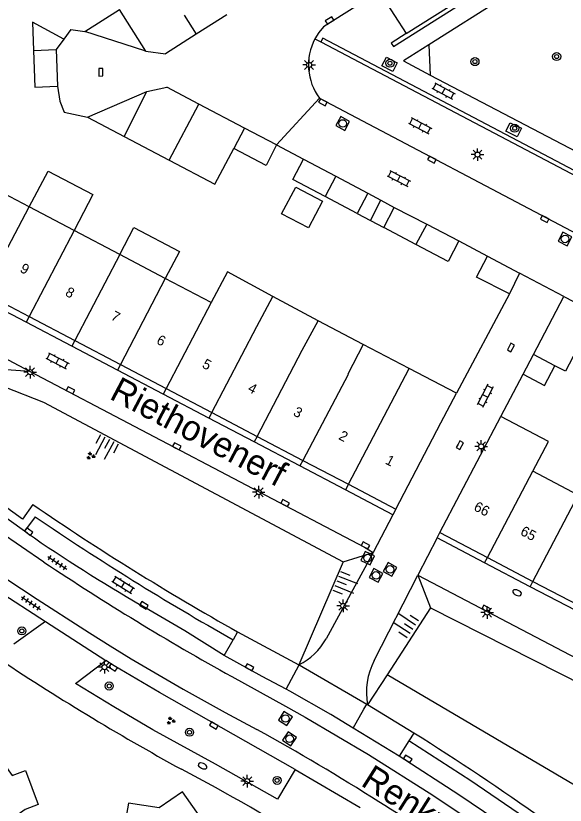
# Model space of a CAD drawing. Extents: x 124000 to 128010, y 398999 to 403000.
# Drawn here: x 126934 to 126988.4, y 399818 to 399896.1 of the extents above; entities that cross this region are included whole.
import ezdxf

# ---------------------------------------------------------------- set-up
doc = ezdxf.new("R2010")
doc.units = 0
for name, color, linetype in [('gg-afsc-erfafscheiding', 7, 'Continuous'), ('gg-afsc-muur', 7, 'Continuous'), ('gg-anno-huisnummerreeks BGT', 7, 'Continuous'), ('gg-anno-openbare ruimte label', 7, 'Continuous'), ('gg-bbg-bijgebouw', 7, 'Continuous'), ('gg-bbg-gedigitaliseerde bebouwing', 7, 'Continuous'), ('gg-bbg-gedigitaliseerde bijgebouw', 7, 'Continuous'), ('gg-bbg-hoofdgebouw', 7, 'Continuous'), ('gg-bbg-luifel en loopbrug', 7, 'Continuous'), ('gg-bbg-onder overbouw', 7, 'Continuous'), ('gg-bbg-pand overbouw', 7, 'Continuous'), ('gg-bbg-tussenscheiding', 7, 'Continuous'), ('gg-bbg-tussenscheiding niveau 01', 7, 'Continuous'), ('gg-knt-BGT kruinlijn', 7, 'Continuous'), ('gg-knt-bovenkant onderkant talud', 7, 'Continuous'), ('gg-knt-verharding', 7, 'Continuous'), ('gg-knt-verharding nz', 7, 'Continuous'), ('gt-grn-groengrens', 7, 'Continuous'), ('gt-grn-weggrens', 7, 'Continuous'), ('gt-symb-boom', 7, 'Continuous'), ('gt-symb-brandkraan', 7, 'Continuous'), ('gt-symb-groenvak', 7, 'Continuous'), ('gt-symb-klinker verharding', 7, 'Continuous'), ('gt-symb-kolk', 7, 'Continuous'), ('gt-symb-lichtmast', 7, 'Continuous'), ('gt-symb-rioolschacht', 7, 'Continuous'), ('gt-symb-talud symbool', 7, 'Continuous'), ('gt-symb-tegel verharding', 7, 'Continuous')]:
    doc.layers.add(name, color=color, linetype=linetype)

# ---------------------------------------------------------------- blocks, each defined once
blk = doc.blocks.new('gt0-BR')
at = {"layer": 'gt-symb-brandkraan'}
for centre, radius, start, end in [((-0.244, 0), 0.206, 107.56694, 252.43307), ((0.599, -2.664), 3, 106.89205, 107.56694), ((0, -0.691), 0.938, 73.10799, 106.89205), ((-0.599, -2.664), 3, 72.43309, 73.10799), ((0.244, 0), 0.206, 287.56695, 72.43309), ((0.599, 2.664), 3, 252.43307, 253.10797), ((0, 0.691), 0.938, 253.10797, 286.89206), ((-0.599, 2.664), 3, 286.89206, 287.56695)]:
    blk.add_arc(centre, radius, start, end, dxfattribs=at)
blk = doc.blocks.new('gt0-KOLK')
at = {"layer": 'gt-symb-kolk'}
blk.add_lwpolyline([(0, 0), (0.375, 0), (0.375, 0.4), (-0.375, 0.4), (-0.375, 0), (0, 0)], dxfattribs=at)
blk = doc.blocks.new('gt0-KL1')
at = {"layer": 'gt-symb-klinker verharding'}
for p, q in [((-1.15, 0.3), (1.15, 0.3)), ((-1, -0.3), (-1, 0.3)), ((-0.5, 0.3), (-0.5, 0.45)), ((0, -0.3), (0, 0.3)), ((0.5, 0.3), (0.5, 0.45)), ((1, -0.3), (1, 0.3)), ((-1.15, -0.3), (1.15, -0.3)), ((-0.5, -0.45), (-0.5, -0.3)), ((0.5, -0.45), (0.5, -0.3))]:
    blk.add_line(p, q, dxfattribs=at)
blk = doc.blocks.new('gt0-BOOM')
at = {"layer": 'gt-symb-boom'}
for radius in [0.4, 0.2]:
    blk.add_circle((0, 0), radius, dxfattribs=at)
blk = doc.blocks.new('gt0-RS')
at = {"layer": 'gt-symb-rioolschacht'}
blk.add_lwpolyline([(-0.5, -0.5), (0.5, -0.5), (0.5, 0.5), (-0.5, 0.5)], close=True, dxfattribs=at)
blk.add_circle((0, 0), 0.375, dxfattribs=at)
blk = doc.blocks.new('gt0-LMAST')
at = {"layer": 'gt-symb-lichtmast'}
for p, q in [((-0.182, 0.173), (-0.447, 0.438)), ((-0.005, 0.246), (-0.005, 0.621)), ((0.172, 0.173), (0.437, 0.438)), ((-0.255, -0.004), (-0.63, -0.004)), ((-0.182, -0.181), (-0.447, -0.446)), ((-0.005, -0.254), (-0.005, -0.629)), ((0.437, -0.446), (0.172, -0.181)), ((0.245, -0.004), (0.62, -0.004))]:
    blk.add_line(p, q, dxfattribs=at)
blk.add_circle((-0.005, -0.004), 0.25, dxfattribs=at)
blk = doc.blocks.new('gt0-TALUD_1')
at = {"layer": 'gt-symb-talud symbool'}
for p, q in [((-1, -1), (-1, 0)), ((-0.5, -2), (-0.5, 0)), ((0, -1), (0, 0)), ((0.5, -2), (0.5, 0)), ((1, -1), (1, 0))]:
    blk.add_line(p, q, dxfattribs=at)
blk = doc.blocks.new('gt0-TEG1')
at = {"layer": 'gt-symb-tegel verharding'}
for p, q in [((-1.125, 0), (1.125, 0)), ((-0.9, -0.25), (-0.9, 0.25)), ((-0.45, -0.25), (-0.45, 0.25)), ((0, -0.25), (0, 0.25)), ((0.45, -0.25), (0.45, 0.25)), ((0.9, -0.25), (0.9, 0.25))]:
    blk.add_line(p, q, dxfattribs=at)
blk = doc.blocks.new('gt0-GRVAK')
at = {"layer": 'gt-symb-groenvak'}
for p, q in [((-0.11, 0.189), (-0.228, 0.24)), ((-0.182, 0.153), (0.088, 0.153)), ((-0.091, 0.211), (-0.156, 0.322)), ((-0.047, 0.214), (-0.047, 0.393)), ((-0.004, 0.211), (0.061, 0.322)), ((0.015, 0.189), (0.133, 0.24)), ((0.262, -0.052), (0.197, 0.059)), ((0.305, -0.049), (0.305, 0.13)), ((0.349, -0.052), (0.414, 0.059)), ((-0.245, -0.228), (-0.363, -0.177)), ((-0.318, -0.264), (-0.047, -0.264)), ((-0.226, -0.206), (-0.291, -0.095)), ((-0.183, -0.203), (-0.183, -0.024)), ((-0.139, -0.206), (-0.074, -0.095)), ((-0.12, -0.228), (-0.002, -0.177)), ((0.243, -0.074), (0.125, -0.023)), ((0.17, -0.11), (0.441, -0.11)), ((0.368, -0.074), (0.486, -0.023))]:
    blk.add_line(p, q, dxfattribs=at)

msp = doc.modelspace()

# ---------------------------------------------------------------- linework, layer by layer
at = {"layer": 'gg-afsc-erfafscheiding'}
for p, q in [((126939.498, 399894.753), (126938.798, 399893.803)), ((126939.498, 399894.753), (126940.878, 399894.561)), ((126959.851, 399883.314), (126962.525, 399881.895)), ((126977.903, 399873.83), (126980.747, 399872.306)), ((126982.91, 399868.596), (126977.682, 399858.758))]:
    msp.add_line(p, q, dxfattribs=at)
msp.add_lwpolyline([(126938.169, 399889.148), (126938.389, 399887.65), (126938.832, 399886.559), (126941.146, 399886.06)], dxfattribs=at)
at = {"layer": 'gg-afsc-muur'}
for p, q in [((126972.689, 399894.347), (127000, 399911.6)), ((126964.247, 399893.516), (127000, 399874.719)), ((126982.071, 399856.446), (126984.266, 399860.625))]:
    msp.add_line(p, q, dxfattribs=at)
for points in [[(126972.689, 399894.347), (126971.211, 399893.4), (126971.432, 399893.071), (127000, 399911.125)], [(127000, 399875.181), (126964.438, 399893.878), (126964.247, 399893.516)]]:
    msp.add_lwpolyline(points, dxfattribs=at)
at = {"layer": 'gg-bbg-bijgebouw'}
for p, q in [((126954.923, 399896.196), (126951.904, 399894.279)), ((126946.828, 399892.625), (126940.878, 399894.561)), ((126938.798, 399893.803), (126938.029, 399892.761)), ((126951.904, 399894.279), (126948.863, 399892.349)), ((126938.029, 399892.761), (126938.169, 399889.148)), ((126946.828, 399892.625), (126946.904, 399892.615)), ((126946.904, 399892.615), (126948.863, 399892.349)), ((126947.017, 399888.605), (126948.995, 399889.024)), ((126952.144, 399887.368), (126948.995, 399889.024)), ((126941.146, 399886.06), (126947.017, 399888.605)), ((126956.688, 399884.978), (126952.144, 399887.368)), ((126959.851, 399883.314), (126956.688, 399884.978)), ((126962.525, 399881.895), (126965.715, 399880.215)), ((126965.715, 399880.215), (126968.882, 399878.548)), ((126971.51, 399877.143), (126974.726, 399875.477)), ((126974.726, 399875.477), (126977.903, 399873.83)), ((126980.747, 399872.306), (126983.924, 399870.611)), ((126983.924, 399870.611), (126982.91, 399868.596)), ((126985.292, 399862.578), (126988.296, 399868.322)), ((126988.296, 399868.322), (126991.483, 399866.653)), ((126987.41, 399861.471), (126985.292, 399862.578))]:
    msp.add_line(p, q, dxfattribs=at)
for points in [[(126982.91, 399868.596), (126979.644, 399870.24), (126980.747, 399872.306)], [(126991.483, 399866.653), (126988.476, 399860.913), (126987.41, 399861.471)]]:
    msp.add_lwpolyline(points, dxfattribs=at)
at = {"layer": 'gg-bbg-gedigitaliseerde bebouwing'}
for p, q in [((126935.37, 399877.18), (126930.6, 399879.685)), ((126939.804, 399874.852), (126935.37, 399877.18)), ((126944.328, 399872.477), (126939.804, 399874.852)), ((126948.841, 399870.108), (126944.328, 399872.477)), ((126953.365, 399867.732), (126948.841, 399870.108)), ((126963.968, 399865.905), (126959.492, 399868.326)), ((126968.429, 399863.577), (126963.968, 399865.905)), ((126972.983, 399861.205), (126968.429, 399863.577)), ((126977.682, 399858.758), (126972.983, 399861.205)), ((126989.727, 399848.658), (126985.243, 399851.02))]:
    msp.add_line(p, q, dxfattribs=at)
for points in [[(126959.492, 399868.326), (126955, 399870.755), (126953.365, 399867.732)], [(126985.243, 399851.02), (126986.79, 399853.956), (126982.071, 399856.446)]]:
    msp.add_lwpolyline(points, dxfattribs=at)
at = {"layer": 'gg-bbg-gedigitaliseerde bijgebouw'}
for p, q in [((126940.878, 399894.561), (126944.31, 399896.725)), ((126941.146, 399886.06), (126944.765, 399884.162)), ((126944.765, 399884.162), (126949.232, 399881.817)), ((126967.843, 399876.543), (126964.659, 399878.222)), ((126968.882, 399878.548), (126967.843, 399876.543)), ((126970.478, 399875.153), (126971.51, 399877.143)), ((126973.66, 399873.475), (126970.478, 399875.153))]:
    msp.add_line(p, q, dxfattribs=at)
for points in [[(126938.798, 399893.803), (126935.688, 399895.471), (126935.784, 399892.665)], [(126935.784, 399892.665), (126935.908, 399889.048), (126938.169, 399889.148)], [(126949.232, 399881.817), (126953.744, 399879.448), (126955.632, 399882.981)], [(126959.851, 399883.314), (126958.823, 399881.298), (126955.632, 399882.981)], [(126964.659, 399878.222), (126961.476, 399879.9), (126962.525, 399881.895)], [(126977.903, 399873.83), (126976.844, 399871.796), (126973.66, 399873.475)]]:
    msp.add_lwpolyline(points, dxfattribs=at)
at = {"layer": 'gg-bbg-hoofdgebouw'}
for p, q in [((126976.123, 399855.814), (126977.682, 399858.758)), ((126976.033, 399844.968), (126982.071, 399856.446)), ((126971.674, 399847.261), (126976.123, 399855.814))]:
    msp.add_line(p, q, dxfattribs=at)
for points in [[(126927.974, 399821.247), (126931.638, 399823.743), (126933.665, 399820.903), (126935, 399821.396), (126936.252, 399818.022), (126934.969, 399817.532), (126927.277, 399812.083), (126926.391, 399810.997), (126923.606, 399813.312), (126924.771, 399814.179), (126922.62, 399817.072), (126921.671, 399816.366), (126919.614, 399819.248)], [(126952.997, 399815.835), (126950.544, 399819.287), (126948.237, 399817.715), (126945.205, 399818.169), (126944.651, 399815.148), (126942.388, 399813.498), (126944.567, 399810.48), (126942.499, 399808.97)]]:
    msp.add_lwpolyline(points, dxfattribs=at)
at = {"layer": 'gg-bbg-luifel en loopbrug'}
for p, q in [((126968.882, 399878.548), (126970.196, 399877.846)), ((126969.161, 399875.848), (126970.196, 399877.846)), ((126970.196, 399877.846), (126971.51, 399877.143)), ((126967.843, 399876.543), (126969.161, 399875.848)), ((126969.161, 399875.848), (126970.478, 399875.153)), ((126984.266, 399860.625), (126985.292, 399862.578))]:
    msp.add_line(p, q, dxfattribs=at)
for points in [[(126935.37, 399877.18), (126937.238, 399880.738), (126941.672, 399878.41), (126939.804, 399874.852)], [(126961.758, 399879.154), (126964.412, 399877.754), (126963.013, 399875.101), (126960.359, 399876.5), (126961.758, 399879.154)], [(126944.328, 399872.477), (126945.722, 399875.133), (126950.235, 399872.764), (126948.841, 399870.108)], [(126984.266, 399860.625), (126986.398, 399859.52), (126987.41, 399861.471)]]:
    msp.add_lwpolyline(points, dxfattribs=at)
at = {"layer": 'gg-bbg-onder overbouw'}
for p, q in [((126930.864, 399868.681), (126935.358, 399866.323)), ((126935.358, 399866.323), (126939.879, 399863.95)), ((126939.879, 399863.95), (126944.39, 399861.582)), ((126944.39, 399861.582), (126948.911, 399859.209)), ((126948.911, 399859.209), (126953.432, 399856.836)), ((126953.432, 399856.836), (126957.934, 399854.473)), ((126957.934, 399854.473), (126962.456, 399852.099)), ((126962.456, 399852.099), (126966.968, 399849.731)), ((126966.968, 399849.731), (126971.674, 399847.261)), ((126976.033, 399844.968), (126980.738, 399842.494)), ((126980.738, 399842.494), (126985.251, 399840.12)), ((126985.251, 399840.12), (126989.757, 399837.751))]:
    msp.add_line(p, q, dxfattribs=at)
at = {"layer": 'gg-bbg-pand overbouw'}
for p, q in [((126935.072, 399865.773), (126930.574, 399868.134)), ((126939.593, 399863.4), (126935.072, 399865.773)), ((126944.104, 399861.032), (126939.593, 399863.4)), ((126948.624, 399858.659), (126944.104, 399861.032)), ((126953.145, 399856.286), (126948.624, 399858.659)), ((126957.647, 399853.923), (126953.145, 399856.286)), ((126962.167, 399851.55), (126957.647, 399853.923)), ((126966.68, 399849.181), (126962.167, 399851.55)), ((126971.367, 399846.721), (126966.68, 399849.181)), ((126971.674, 399847.261), (126971.367, 399846.721)), ((126975.768, 399844.433), (126976.033, 399844.968)), ((126980.46, 399841.967), (126975.768, 399844.433)), ((126984.975, 399839.594), (126980.46, 399841.967)), ((126989.481, 399837.225), (126984.975, 399839.594))]:
    msp.add_line(p, q, dxfattribs=at)
at = {"layer": 'gg-bbg-tussenscheiding'}
for p, q in [((126946.904, 399892.615), (126944.31, 399896.725)), ((126950.705, 399896.18), (126951.904, 399894.279)), ((126935.784, 399892.665), (126938.029, 399892.761)), ((126944.765, 399884.162), (126947.017, 399888.605)), ((126949.232, 399881.817), (126952.144, 399887.368)), ((126956.688, 399884.978), (126955.632, 399882.981)), ((126965.715, 399880.215), (126964.659, 399878.222)), ((126930.864, 399868.681), (126935.37, 399877.18)), ((126939.804, 399874.852), (126935.358, 399866.323)), ((126974.726, 399875.477), (126973.66, 399873.475)), ((126944.328, 399872.477), (126939.879, 399863.95)), ((126948.841, 399870.108), (126944.39, 399861.582)), ((126953.365, 399867.732), (126948.911, 399859.209)), ((126966.968, 399849.731), (126972.983, 399861.205)), ((126980.738, 399842.494), (126985.243, 399851.02)), ((126985.251, 399840.12), (126989.727, 399848.658))]:
    msp.add_line(p, q, dxfattribs=at)
for points in [[(126953.432, 399856.836), (126957.887, 399865.358), (126959.492, 399868.326)], [(126957.934, 399854.473), (126962.393, 399862.993), (126963.968, 399865.905)], [(126968.429, 399863.577), (126966.899, 399860.632), (126966.934, 399860.613), (126962.456, 399852.099)]]:
    msp.add_lwpolyline(points, dxfattribs=at)
at = {"layer": 'gg-bbg-tussenscheiding niveau 01'}
for p, q in [((126935.358, 399866.323), (126935.072, 399865.773)), ((126939.879, 399863.95), (126939.593, 399863.4)), ((126944.39, 399861.582), (126944.104, 399861.032)), ((126948.911, 399859.209), (126948.624, 399858.659)), ((126953.432, 399856.836), (126953.145, 399856.286)), ((126957.934, 399854.473), (126957.647, 399853.923)), ((126962.456, 399852.099), (126962.167, 399851.55)), ((126966.968, 399849.731), (126966.68, 399849.181)), ((126980.46, 399841.967), (126980.738, 399842.494)), ((126984.975, 399839.594), (126985.251, 399840.12))]:
    msp.add_line(p, q, dxfattribs=at)
at = {"layer": 'gg-knt-BGT kruinlijn'}
for p, q in [((126966.451, 399842.057), (126969.437, 399842.98)), ((126966.451, 399842.057), (126962.052, 399831.872)), ((126973.861, 399840.727), (126975.113, 399837.507)), ((126975.113, 399837.507), (126970.794, 399830.872))]:
    msp.add_line(p, q, dxfattribs=at)
for points in [[(126932.925, 399859.373), (126936.771, 399857.852), (126966.451, 399842.057)], [(126975.113, 399837.507), (127010.747, 399819.462), (127015.484, 399817.697)]]:
    msp.add_lwpolyline(points, dxfattribs=at)
at = {"layer": 'gg-knt-bovenkant onderkant talud'}
for p, q in [((126930.012, 399861.337), (126935.391, 399860.93)), ((126970.794, 399830.872), (126968.865, 399827.908))]:
    msp.add_line(p, q, dxfattribs=at)
at = {"layer": 'gg-knt-verharding'}
for p, q in [((127000, 399909.075), (126974.948, 399893.236)), ((126974.948, 399893.236), (126975.069, 399890.239)), ((126975.069, 399890.239), (127000, 399877.159)), ((126927.051, 399865.307), (126935.391, 399860.93)), ((126935.956, 399846.522), (126934.899, 399845.101)), ((126969.437, 399842.98), (126964.758, 399834.445)), ((126969.523, 399832.28), (126973.861, 399840.727)), ((126973.861, 399840.727), (127023.105, 399814.858)), ((126936.966, 399836.137), (126933.83, 399833.897)), ((126936.966, 399836.137), (126942.947, 399832.282)), ((126955.995, 399835.118), (126962.052, 399831.872)), ((126954.674, 399832.767), (126955.565, 399834.338)), ((126958.425, 399830.707), (126954.674, 399832.767)), ((126939.929, 399830.022), (126942.947, 399832.282)), ((126960.806, 399829.434), (126958.425, 399830.707)), ((126973.445, 399825.109), (126968.865, 399827.908)), ((126971.998, 399822.833), (126967.449, 399825.59)), ((126972.97, 399824.345), (126971.998, 399822.833)), ((126961.708, 399821.484), (126959.948, 399818.565)), ((126961.708, 399821.484), (126968.12, 399817.737))]:
    msp.add_line(p, q, dxfattribs=at)
for points in [[(126974.948, 399893.236), (126972.412, 399891.633), (126975.069, 399890.239)], [(126970.284, 399891.162), (126970.73, 399892.005), (126971.815, 399891.433), (126971.369, 399890.59), (126970.284, 399891.162)], [(126982.576, 399884.677), (126982.977, 399885.519), (126984.116, 399884.978), (126983.684, 399884.122), (126982.576, 399884.677)], [(126935.391, 399860.93), (126968.571, 399843.503), (126969.437, 399842.98)], [(126935.719, 399847.731), (126934.687, 399846.291), (126930.619, 399849.224), (126926.598, 399852.221), (126927.71, 399853.665)], [(126934.899, 399845.101), (126930.07, 399848.524), (126925.323, 399852.061)], [(126936.82, 399842.029), (126932.361, 399845.057), (126927.07, 399848.92)], [(126928.429, 399841.978), (126931.336, 399839.804), (126932.139, 399839.249), (126936.966, 399836.137)], [(126935.701, 399838.641), (126941.323, 399835.021), (126943.385, 399833.727), (126945.467, 399832.462), (126950.614, 399829.462), (126954.765, 399827.147), (126957.918, 399825.461)], [(126961.708, 399821.484), (126948.266, 399829.111), (126943.774, 399831.757), (126942.947, 399832.282)], [(126955.411, 399830.691), (126960.745, 399827.78), (126962.684, 399826.678), (126968.952, 399822.994), (126975.337, 399818.955), (126979.538, 399816.139)], [(126959.948, 399818.565), (126953.794, 399822.033), (126947.599, 399825.427), (126943.751, 399827.702), (126939.929, 399830.022)], [(126967.449, 399825.59), (126965.226, 399826.937), (126961.157, 399829.247), (126960.806, 399829.434)], [(126984.06, 399814.774), (126985.122, 399816.257), (126979.089, 399820.366), (126972.97, 399824.345)]]:
    msp.add_lwpolyline(points, dxfattribs=at)
for centre, radius, start, end in [((127044.232, 400004.769), 198.437, 230.72774, 236.84344), ((127089.758, 400072.752), 272.695, 235.60628, 240.62508), ((127087.902, 400069.193), 269.574, 235.69124, 240.59948), ((127089.949, 400072.205), 276.459, 236.36538, 240.87951), ((126959.528, 399837.236), 5.928, 295.1996, 331.91398), ((127075.734, 400049.1), 259.794, 236.39343, 241.16579), ((126975.504, 399829.144), 6.753, 152.33232, 190.54976), ((126846.775, 399624.166), 229.94, 57.59592, 61.0952), ((126835.688, 399604.92), 259.731, 54.54673, 57.96863), ((126848.461, 399627.391), 219.28, 58.21735, 62.28558), ((126864.621, 399649.174), 199.269, 51.80076, 58.07488)]:
    msp.add_arc(centre, radius, start, end, dxfattribs=at)
at = {"layer": 'gg-knt-verharding nz'}
for p, q in [((126970.008, 399898.499), (126972.689, 399894.347)), ((126964.113, 399887.94), (127000, 399869.052)), ((126935.185, 399844.883), (126934.899, 399845.101)), ((126955.995, 399835.118), (126955.565, 399834.338)), ((126960.806, 399829.434), (126962.088, 399831.851)), ((126962.088, 399831.851), (126962.052, 399831.872)), ((126962.088, 399831.851), (126968.788, 399827.955)), ((126968.788, 399827.955), (126968.865, 399827.908)), ((126973.445, 399825.109), (126972.97, 399824.345))]:
    msp.add_line(p, q, dxfattribs=at)
for points in [[(126970.008, 399898.499), (126964.503, 399895.02), (126964.04, 399894.452), (126963.657, 399893.827)], [(126954.674, 399832.767), (126950.781, 399835.213), (126946.406, 399837.771)], [(126967.449, 399825.59), (126968.494, 399827.473), (126968.788, 399827.955)], [(126984.06, 399814.774), (126982.791, 399815.693), (126977.892, 399819.005), (126971.998, 399822.833)]]:
    msp.add_lwpolyline(points, dxfattribs=at)
for centre, radius, start, end in [((126968.557, 399891.245), 5.538, 152.2157, 216.64274), ((127036.855, 399992.885), 179.558, 235.51294, 239.75306)]:
    msp.add_arc(centre, radius, start, end, dxfattribs=at)
at = {"layer": 'gt-grn-groengrens'}
msp.add_lwpolyline([(127015.484, 399817.697), (127012.017, 399806.611), (126970.794, 399830.872)], dxfattribs=at)
at = {"layer": 'gt-grn-weggrens'}
for p, q in [((126963.657, 399893.827), (126964.247, 399893.516)), ((126964.113, 399887.94), (126959.851, 399883.314)), ((126988.296, 399868.322), (126983.924, 399870.611)), ((126971.367, 399846.721), (126969.437, 399842.98)), ((126975.768, 399844.433), (126973.861, 399840.727))]:
    msp.add_line(p, q, dxfattribs=at)

# ---------------------------------------------------------------- block references
at = {"layer": 'gt-symb-boom'}
for p in [(126987.593, 399892.067), (126971.087, 399891.408), (126979.504, 399891.567), (126983.439, 399884.97), (126934.633, 399835.216), (126943.283, 399829.763), (126951.233, 399825.184), (126959.912, 399820.419)]:
    msp.add_blockref('gt0-BOOM', p, dxfattribs=at)
at = {"layer": 'gt-symb-brandkraan', "rotation": -23.462000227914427}
for p in [(126983.682, 399838.994), (126952.533, 399821.851)]:
    msp.add_blockref('gt0-BR', p, dxfattribs=at)
at = {"layer": 'gt-symb-groenvak'}
for p in [(126941.441, 399852.534), (126949.377, 399826.317)]:
    msp.add_blockref('gt0-GRVAK', p, dxfattribs=at)
at = {"layer": 'gt-symb-klinker verharding'}
for p, rotation in [((126976.403, 399888.661), -27.71850162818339), ((126974.073, 399885.22), -27.718501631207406), ((126971.965, 399880.003), -27.71850162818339), ((126938.155, 399861.948), -27.718501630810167), ((126980.508, 399858.489), -117.71850162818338), ((126944.665, 399839.779), -31.79891282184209)]:
    msp.add_blockref('gt0-KL1', p, dxfattribs=dict(at, rotation=rotation))
at = {"layer": 'gt-symb-kolk'}
for p, rotation in [((126965.211, 399895.461), 31.92645508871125), ((126942.248, 399890.518), -89.71352348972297), ((126964.529, 399887.719), 152.28149837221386), ((126975.319, 399882.044), 152.2307873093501), ((126986.501, 399876.155), 152.2307873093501), ((126982.892, 399863.377), -118.82083594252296), ((126939.358, 399858.853), -27.71850162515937), ((126949.895, 399853.316), -27.71850162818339), ((126977.835, 399853.701), -118.99897714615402), ((126960.622, 399847.689), -27.71850162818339), ((126935.427, 399845.201), 142.84362584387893), ((126968.571, 399843.503), -27.76921269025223), ((126946.615, 399837.58), -32.13289585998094), ((126980.52, 399837.235), -27.641142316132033), ((126943.562, 399831.419), -32.13289585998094), ((126957.261, 399831.784), 151.25696436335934), ((126953.733, 399826.034), 150.41139244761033), ((126972.958, 399822.715), 148.32868147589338)]:
    msp.add_blockref('gt0-KOLK', p, dxfattribs=dict(at, rotation=rotation))
at = {"layer": 'gt-symb-lichtmast'}
for p in [(126963.08, 399891.241), (126979.764, 399882.362), (126935.451, 399860.83), (126980.122, 399853.483), (126958.091, 399848.949), (126966.459, 399837.699), (126980.705, 399837.038), (126942.812, 399831.629), (126956.964, 399820.346)]:
    msp.add_blockref('gt0-LMAST', p, dxfattribs=at)
at = {"layer": 'gt-symb-rioolschacht'}
for p, rotation in [((126966.407, 399885.443), -28.615031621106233), ((126988.425, 399874.012), -27.077751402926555), ((126968.878, 399842.422), -25.667875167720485), ((126969.709, 399840.712), -28.308520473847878), ((126971.092, 399841.301), -29.026766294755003), ((126960.739, 399826.546), -32.75243945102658), ((126961.148, 399824.544), -34.325601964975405)]:
    msp.add_blockref('gt0-RS', p, dxfattribs=dict(at, rotation=rotation))
at = {"layer": 'gt-symb-talud symbool'}
for p, xscale, yscale, rotation in [((126943.332, 399854.201), 0.9999449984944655, 0.9999449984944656, -28.230901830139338), ((126965.849, 399840.153), 1.0001799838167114, 1.0001799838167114, 67.79435666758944), ((126973.355, 399835.402), 0.9998489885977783, 0.9998489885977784, -123.57881372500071)]:
    msp.add_blockref('gt0-TALUD_1', p, dxfattribs=dict(at, xscale=xscale, yscale=yscale, rotation=rotation))
at = {"layer": 'gt-symb-tegel verharding'}
for p, rotation in [((126938.146, 399841.965), -33.70595653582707), ((126935.529, 399837.971), -33.70595653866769)]:
    msp.add_blockref('gt0-TEG1', p, dxfattribs=dict(at, rotation=rotation))

# ---------------------------------------------------------------- texts
at = {"layer": 'gg-anno-huisnummerreeks BGT'}
for s, rotation, p in [('9', 332.3, (126934.37, 399870.794)), ('8', 332.3, (126938.849, 399868.444)), ('7', 332.3, (126943.367, 399866.072)), ('6', 332.3, (126947.885, 399863.7)), ('5', 332.3, (126952.408, 399861.326)), ('4', 332.3, (126956.923, 399858.956)), ('3', 332.3, (126961.426, 399856.593)), ('2', 332.3, (126965.926, 399854.23)), ('1', 332.3, (126970.545, 399851.806)), ('66', 332.3, (126979.303, 399847.202)), ('65', 332.2, (126983.917, 399844.777))]:
    msp.add_text(s, height=1, rotation=rotation, dxfattribs=at).set_placement(p)
at = {"layer": 'gg-anno-openbare ruimte label'}
for s, rotation, p in [('Riethovenerf', 332.2, (126943.201, 399858.25)), ('Renkumlaan', 327.7, (126968.095, 399819.974))]:
    msp.add_text(s, height=2.5, rotation=rotation, dxfattribs=at).set_placement(p)

doc.saveas('drawing.dxf')
